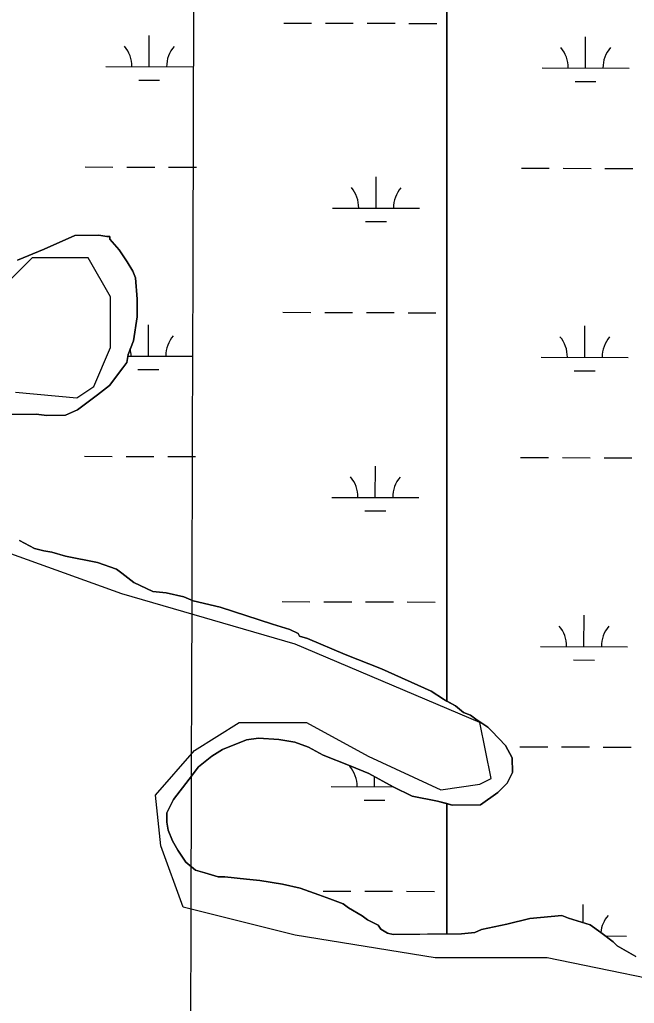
# Model space of a CAD drawing. Extents: x 3161615 to 3199515, y 867541 to 892976.
# Drawn here: x 3170893 to 3171600, y 886999 to 888130 of the extents above; entities that cross this region are included whole.
import ezdxf

# ---------------------------------------------------------------- set-up
doc = ezdxf.new("R2010")
doc.units = 0
for name, color, linetype in [('V-GRID-MAJR', 7, 'Continuous'), ('V-SITE-VEGE', 7, 'Continuous'), ('V-TOPO-SHOR', 7, 'Continuous'), ('V-WETL-SWMP', 7, 'Continuous')]:
    doc.layers.add(name, color=color, linetype=linetype)

msp = doc.modelspace()

# ---------------------------------------------------------------- linework, layer by layer
at = {"layer": 'V-GRID-MAJR'}
msp.add_spline([(3171047.147, 872993.115), (3171065.6580000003, 879053.813), (3171084.176, 885116.4550000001), (3171102.694, 891179.1410000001), (3171102.7, 891181.041)], degree=3, dxfattribs=at)
at = {"layer": 'V-SITE-VEGE'}
for p, q in [((3171384.124, 891180.2631080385), (3171384.124, 887346.9809999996)), ((3171384.124000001, 887346.9809999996), (3171384.124000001, 891180.2631080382)), ((3170920.9960000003, 887866.6209999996), (3170956.3440000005, 887882.3399999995)), ((3170956.3440000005, 887882.3399999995), (3170984.107000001, 887882.5689999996)), ((3170984.107000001, 887882.5689999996), (3170993.374, 887881.1049999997)), ((3170993.374, 887881.1049999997), (3170996.458, 887881.1269999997)), ((3170996.458, 887881.1269999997), (3170996.485, 887878.0429999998)), ((3170996.485, 887878.0429999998), (3171007.382, 887865.7939999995)), ((3170890.249000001, 887854.0279999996), (3170920.9960000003, 887866.6209999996)), ((3171007.382, 887865.7939999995), (3171016.752, 887851.9879999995)), ((3171016.752, 887851.9879999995), (3171023.0130000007, 887841.2419999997)), ((3171023.0130000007, 887841.2419999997), (3171026.161, 887833.5559999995)), ((3171026.161, 887833.5559999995), (3171027.9080000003, 887808.8899999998)), ((3171027.9080000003, 887808.8899999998), (3171028.073, 887788.8399999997)), ((3171028.073, 887788.8399999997), (3171023.676, 887761.0369999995)), ((3171023.676, 887761.0369999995), (3171017.6350000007, 887745.5619999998)), ((3171017.6350000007, 887745.5619999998), (3171016.1680000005, 887736.2929999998)), ((3171016.1680000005, 887736.2929999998), (3171011.591, 887730.0869999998)), ((3171011.591, 887730.0869999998), (3170996.3340000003, 887709.9079999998)), ((3170996.3340000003, 887709.9079999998), (3170982.54, 887698.9969999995)), ((3170982.5400000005, 887698.9969999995), (3170959.5450000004, 887681.8379999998)), ((3170911.7700000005, 887676.8149999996), (3170880.9210000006, 887676.5609999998)), ((3170924.1210000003, 887675.3749999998), (3170911.7700000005, 887676.8149999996)), ((3170959.5450000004, 887681.8379999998), (3170945.715, 887675.5529999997)), ((3170945.715, 887675.5529999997), (3170924.1210000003, 887675.3749999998)), ((3170892.9180000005, 887531.6629999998), (3170909.961, 887522.5489999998)), ((3170909.961, 887522.5489999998), (3170920.7830000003, 887519.5549999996)), ((3170920.7830000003, 887519.5549999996), (3170930.0500000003, 887518.0889999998)), ((3170930.0500000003, 887518.0889999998), (3170945.512, 887513.5869999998)), ((3170945.512, 887513.5869999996), (3170982.5930000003, 887506.1809999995)), ((3170982.5930000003, 887506.1809999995), (3171004.251, 887498.6489999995)), ((3171004.251, 887498.6489999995), (3171010.461, 887494.0739999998)), ((3171010.461, 887494.0739999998), (3171024.43, 887483.3909999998)), ((3171024.43, 887483.3909999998), (3171046.1140000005, 887472.7719999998)), ((3171046.114, 887472.7719999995), (3171061.5500000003, 887471.3569999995)), ((3171061.5500000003, 887471.3569999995), (3171081.6410000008, 887466.8969999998)), ((3171081.6410000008, 887466.8969999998), (3171092.4750000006, 887462.3579999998)), ((3171092.475, 887462.3579999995), (3171123.387, 887454.9019999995)), ((3171123.387, 887454.9019999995), (3171183.707, 887435.3489999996)), ((3171183.707, 887435.3489999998), (3171203.8100000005, 887429.3449999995)), ((3171203.8100000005, 887429.3449999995), (3171213.102, 887424.7939999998)), ((3171213.102, 887424.7939999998), (3171214.671, 887421.7219999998)), ((3171214.671, 887421.7219999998), (3171223.948, 887418.7129999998)), ((3171223.948, 887418.7129999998), (3171267.2900000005, 887400.5619999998)), ((3171267.2900000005, 887400.5619999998), (3171309.075, 887383.9399999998)), ((3171309.075, 887383.9399999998), (3171366.3620000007, 887358.1929999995)), ((3171366.3620000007, 887358.1929999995), (3171380.321, 887349.0529999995)), ((3171380.321, 887349.0529999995), (3171384.124000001, 887346.9809999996)), ((3171384.124, 887346.9809999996), (3171394.2660000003, 887341.4549999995)), ((3171394.2660000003, 887341.4549999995), (3171403.5840000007, 887333.8199999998)), ((3171403.5840000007, 887333.8199999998), (3171411.322, 887330.7989999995)), ((3171411.322, 887330.7989999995), (3171417.529, 887326.2239999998)), ((3171417.529, 887326.2239999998), (3171431.488, 887317.0829999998)), ((3171431.488, 887317.0829999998), (3171436.1540000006, 887312.4939999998)), ((3171436.1540000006, 887312.4939999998), (3171451.7210000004, 887295.6549999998)), ((3171451.721, 887295.6549999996), (3171459.544, 887281.8369999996)), ((3171459.544, 887281.8369999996), (3171459.685, 887264.8719999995)), ((3171459.6850000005, 887264.8719999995), (3171453.617, 887252.4809999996)), ((3171453.617, 887252.4809999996), (3171442.9100000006, 887241.5939999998)), ((3171442.9100000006, 887241.5939999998), (3171422.9750000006, 887227.5469999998)), ((3171390.5840000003, 887227.2789999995), (3171384.124, 887228.9829999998)), ((3171384.124, 887228.9829999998), (3171384.124, 887079.1439999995)), ((3171422.9750000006, 887227.5469999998), (3171390.5840000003, 887227.2789999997)), ((3171479.5860000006, 887096.9009999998), (3171516.5810000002, 887100.2919999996)), ((3171516.5810000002, 887100.2919999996), (3171524.316, 887097.2719999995)), ((3171424.161, 887084.1029999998), (3171453.4160000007, 887090.5149999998)), ((3171453.4160000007, 887090.5149999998), (3171479.5860000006, 887096.9009999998)), ((3171524.316, 887097.2719999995), (3171549.058, 887089.7639999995)), ((3171549.058, 887089.7639999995), (3171561.475, 887080.6109999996)), ((3171384.124, 887079.1439999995), (3171401.063, 887079.2839999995)), ((3171401.063, 887079.2839999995), (3171416.475, 887080.9529999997)), ((3171416.475, 887080.9529999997), (3171424.161, 887084.1029999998)), ((3171561.475, 887080.6109999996), (3171575.446, 887069.9309999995)), ((3171575.446, 887069.9309999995), (3171580.11, 887065.3409999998)), ((3171580.11, 887065.3409999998), (3171601.8040000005, 887053.1799999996))]:
    msp.add_line(p, q, dxfattribs=at)
msp.add_lwpolyline([(3171384.1240000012, 887228.9829999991), (3171373.579000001, 887231.765999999), (3171344.221000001, 887237.692999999), (3171322.539000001, 887248.309999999), (3171294.647000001, 887263.5059999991), (3171272.977000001, 887272.579999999), (3171242.028000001, 887284.665999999), (3171224.985000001, 887293.778999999), (3171209.510000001, 887299.8209999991), (3171190.975000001, 887302.753999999), (3171167.829000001, 887304.1029999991), (3171153.958000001, 887302.4459999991), (3171126.283000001, 887291.4199999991), (3171114.007000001, 887283.604999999), (3171098.684000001, 887271.138999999), (3171088.002000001, 887257.1689999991), (3171069.687000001, 887233.878999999), (3171062.101000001, 887218.3899999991), (3171062.191000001, 887207.5929999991), (3171063.811000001, 887198.3529999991), (3171068.540000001, 887186.0499999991), (3171074.799000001, 887175.3049999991), (3171084.166000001, 887161.5009999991), (3171095.041000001, 887152.3339999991), (3171105.863000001, 887149.339999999), (3171121.325000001, 887144.8409999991), (3171129.038000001, 887144.903999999), (3171153.743000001, 887142.0219999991), (3171169.179000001, 887140.606999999), (3171195.438000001, 887136.197999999), (3171215.527000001, 887131.736999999), (3171237.184000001, 887124.202999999), (3171249.563000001, 887119.6789999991), (3171265.037000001, 887113.6349999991), (3171271.247000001, 887109.059999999), (3171286.746000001, 887099.9339999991), (3171292.956000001, 887095.356999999), (3171305.346000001, 887089.290999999), (3171308.467000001, 887084.6889999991), (3171316.219000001, 887080.123999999), (3171322.400000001, 887078.6329999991), (3171384.1240000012, 887079.143999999)], close=True, dxfattribs=at)
at = {"layer": 'V-TOPO-SHOR'}
for points in [[(3170888.0196006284, 887702.1089208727), (3170958.844465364, 887695.6703053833), (3170978.1603358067, 887708.5475556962), (3170997.4762023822, 887753.6179259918), (3170997.4761954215, 887811.5655419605), (3170971.721694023, 887856.635906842), (3170907.335454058, 887856.6358991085), (3170849.387845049, 887798.6882761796)], [(3172420.4121868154, 887077.562577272), (3172162.8672323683, 887032.4921783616), (3171918.199523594, 887006.7376529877), (3171686.4090589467, 887013.1762491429), (3171499.6889584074, 887051.8079706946), (3171370.916478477, 887051.8079552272), (3171209.950875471, 887077.5624318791), (3171081.1783916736, 887109.7555363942), (3171055.42388718, 887180.5803972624), (3171048.985256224, 887238.5280124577), (3171094.0556180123, 887290.0370098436), (3171145.564606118, 887322.2301360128), (3171222.828094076, 887322.2301452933), (3171293.6529626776, 887283.5984098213), (3171377.3550792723, 887244.966675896), (3171422.425446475, 887251.405305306), (3171435.302693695, 887257.8439308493), (3171422.4254379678, 887322.2301692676), (3171209.950835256, 887412.3708796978), (3171010.353484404, 887470.3184716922), (3170849.38787753, 887528.2660683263)]]:
    msp.add_lwpolyline(points, dxfattribs=at)
at = {"layer": 'V-WETL-SWMP'}
for p, q in [((3171196.6880599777, 888126.6159205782), (3171228.6879359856, 888126.52749524)), ((3171244.68787399, 888126.4832825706), (3171276.6877499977, 888126.3948572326)), ((3171292.687688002, 888126.3506445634), (3171324.6875640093, 888126.2622192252)), ((3171340.687502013, 888126.218006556), (3171372.6873780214, 888126.129581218)), ((3171041.9564552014, 888076.3013078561), (3171042.0559257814, 888112.3011627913)), ((3171543.8625104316, 888074.9143895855), (3171543.9619810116, 888110.9142445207)), ((3170991.956648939, 888076.4394724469), (3171091.956261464, 888076.1631432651)), ((3171493.862704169, 888075.0525541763), (3171593.8623166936, 888074.7762249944)), ((3171029.9138647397, 888060.9035295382), (3171053.913771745, 888060.8372105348)), ((3171531.8199199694, 888059.5166112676), (3171555.819826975, 888059.4502922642)), ((3170968.2297927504, 887961.072620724), (3171000.2296687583, 887960.9841953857)), ((3171016.229606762, 887960.9399827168), (3171048.22948277, 887960.8515573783)), ((3171064.229420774, 887960.8073447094), (3171096.229296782, 887960.7189193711)), ((3171470.1358479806, 887959.6857024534), (3171502.1357239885, 887959.5972771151)), ((3171518.1356619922, 887959.5530644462), (3171550.135538, 887959.4646391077)), ((3171566.1354760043, 887959.4204264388), (3171598.1353520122, 887959.3320011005)), ((3171302.944205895, 887913.7175361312), (3171303.043676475, 887949.7173910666)), ((3171252.944399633, 887913.855700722), (3171352.9440121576, 887913.5793715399)), ((3171290.9016154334, 887898.3197578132), (3171314.901522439, 887898.2534388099)), ((3170956.3439890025, 887882.3389788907), (3170920.9959965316, 887866.6209933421)), ((3170984.106985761, 887882.5679726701), (3170956.3439890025, 887882.3389788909)), ((3170993.3739850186, 887881.102971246), (3170984.106985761, 887882.5679726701)), ((3170996.4589846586, 887881.1279705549), (3170993.3739850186, 887881.102971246)), ((3170996.484985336, 887878.0429718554), (3170996.4589846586, 887881.1279705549)), ((3171007.382986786, 887865.7929746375), (3170996.484985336, 887878.0429718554)), ((3170920.9959965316, 887866.6209933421), (3170890.2500028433, 887854.0260054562)), ((3171016.7529887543, 887851.9879784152), (3171007.382986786, 887865.7929746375)), ((3171023.011990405, 887841.2429815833), (3171016.7529887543, 887851.9879784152)), ((3171026.159991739, 887833.5559841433), (3171023.011990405, 887841.2429815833)), ((3171027.906996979, 887808.8899942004), (3171026.159991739, 887833.5559841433)), ((3171028.073001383, 887788.8390026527), (3171027.906996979, 887808.8899942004)), ((3171195.768855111, 887793.9422611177), (3171227.768731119, 887793.8538357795)), ((3171243.768669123, 887793.8096231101), (3171275.7685451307, 887793.7211977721)), ((3171291.768483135, 887793.6769851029), (3171323.7683591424, 887793.5885597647)), ((3171339.7682971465, 887793.5443470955), (3171371.7681731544, 887793.4559217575)), ((3171023.6760080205, 887761.0370153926), (3171028.073001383, 887788.8390026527)), ((3171041.0372503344, 887743.6276483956), (3171041.1367209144, 887779.6275033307)), ((3171542.9433055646, 887742.240730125), (3171543.0427761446, 887778.2405850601)), ((3171017.634012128, 887745.5620232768), (3171023.6760080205, 887761.0370153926)), ((3171016.168014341, 887736.2950275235), (3171017.634012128, 887745.5620232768)), ((3171017.3383623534, 887743.6931355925), (3171091.037056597, 887743.4894838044)), ((3171011.5920162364, 887730.0870311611), (3171016.168014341, 887736.2950275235)), ((3171492.943499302, 887742.3788947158), (3171592.943111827, 887742.102565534)), ((3170996.333022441, 887709.9080430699), (3171011.5920162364, 887730.0870311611)), ((3171028.9946598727, 887728.2298700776), (3171052.9945668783, 887728.1635510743)), ((3171530.900715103, 887726.8429518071), (3171554.9006221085, 887726.7766328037)), ((3170982.541026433, 887698.9960507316), (3170996.333022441, 887709.9080430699)), ((3170959.5450328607, 887681.8380630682), (3170982.541026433, 887698.9960507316)), ((3170880.9210430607, 887676.5600826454), (3170911.7690394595, 887676.815075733)), ((3170911.7690394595, 887676.815075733), (3170924.1210383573, 887675.3750736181)), ((3170945.715035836, 887675.554068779), (3170959.5450328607, 887681.8380630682)), ((3170924.1210383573, 887675.3750736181), (3170945.715035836, 887675.5540687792)), ((3170967.3105878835, 887628.3989612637), (3170999.310463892, 887628.3105359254)), ((3171015.3104018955, 887628.2663232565), (3171047.3102779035, 887628.177897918)), ((3171063.310215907, 887628.1336852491), (3171095.310091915, 887628.0452599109)), ((3171469.2166431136, 887627.0120429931), (3171501.216519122, 887626.9236176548)), ((3171517.2164571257, 887626.8794049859), (3171549.2163331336, 887626.7909796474)), ((3171565.2162711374, 887626.7467669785), (3171597.2161471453, 887626.6583416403)), ((3171302.025001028, 887581.0438766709), (3171302.124471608, 887617.0437316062)), ((3171252.025194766, 887581.1820412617), (3171352.0248072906, 887580.9057120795)), ((3171289.9824105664, 887565.646098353), (3171313.982317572, 887565.5797793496)), ((3170909.961073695, 887522.5491414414), (3170892.9170736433, 887531.6631413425)), ((3170920.783073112, 887519.5541403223), (3170909.961073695, 887522.5491414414)), ((3170930.05007237, 887518.0881388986), (3170920.783073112, 887519.5541403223)), ((3170945.513071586, 887513.5881373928), (3170930.05007237, 887518.0881388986)), ((3170982.594068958, 887506.182132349), (3170945.513071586, 887513.5881373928)), ((3171004.2520681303, 887498.6491307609), (3170982.594068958, 887506.182132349)), ((3171010.460068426, 887494.0731313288), (3171004.2520681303, 887498.6491307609)), ((3171024.4310691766, 887483.3911327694), (3171010.460068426, 887494.0731313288)), ((3171046.114069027, 887472.7731324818), (3171024.4310691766, 887483.3911327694)), ((3171061.551067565, 887471.3581296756), (3171046.114069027, 887472.7731324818)), ((3171081.6400662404, 887466.8971271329), (3171061.551067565, 887471.3581296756)), ((3171092.475065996, 887462.3591266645), (3171081.6400662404, 887466.8971271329)), ((3171123.387064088, 887454.9021230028), (3171092.475065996, 887462.3591266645)), ((3171194.849650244, 887461.2686016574), (3171226.849526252, 887461.1801763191)), ((3171242.8494642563, 887461.1359636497), (3171274.8493402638, 887461.0475383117)), ((3171290.849278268, 887461.0033256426), (3171322.849154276, 887460.9149003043)), ((3171183.7070614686, 887435.3491179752), (3171123.387064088, 887454.9021230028)), ((3171338.8490922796, 887460.8706876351), (3171370.8489682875, 887460.7822622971)), ((3171542.0241006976, 887409.5670706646), (3171542.1235712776, 887445.5669255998)), ((3171203.8100604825, 887429.3451160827), (3171183.7070614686, 887435.349117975)), ((3171213.1020604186, 887424.7941159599), (3171203.8100604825, 887429.3451160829)), ((3171214.670060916, 887421.7221169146), (3171213.1020604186, 887424.7941159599)), ((3171223.9500605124, 887418.7141161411), (3171214.670060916, 887421.7221169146)), ((3171267.291059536, 887400.5621142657), (3171223.9500605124, 887418.7141161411)), ((3171492.0242944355, 887409.7052352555), (3171592.0239069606, 887409.4289060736)), ((3171309.0760584, 887383.9411120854), (3171267.291059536, 887400.5621142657)), ((3171529.981510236, 887394.1692923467), (3171553.9814172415, 887394.1029733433)), ((3171366.362057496, 887358.1921103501), (3171309.0760584, 887383.9411120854)), ((3171380.321057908, 887349.0521111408), (3171366.362057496, 887358.1921103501)), ((3171394.2660579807, 887341.4551112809), (3171380.321057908, 887349.0521111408)), ((3171403.584058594, 887333.820112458), (3171394.2660579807, 887341.4551112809)), ((3171411.3220583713, 887330.7991120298), (3171403.584058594, 887333.820112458)), ((3171417.5300586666, 887326.223112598), (3171411.3220583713, 887330.7991120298)), ((3171431.4881112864, 887317.08321359), (3171417.5300586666, 887326.223112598)), ((3171436.154111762, 887312.4942145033), (3171431.4881112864, 887317.08321359)), ((3171153.957146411, 887302.446281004), (3171167.8261444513, 887304.1032772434)), ((3171167.8261444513, 887304.1032772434), (3171190.975142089, 887302.7532727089)), ((3171190.975142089, 887302.7532727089), (3171209.5091406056, 887299.821269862)), ((3171451.7181136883, 887295.6552181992), (3171436.154111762, 887312.4942145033)), ((3171114.007155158, 887283.6052977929), (3171126.2831520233, 887291.4202917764)), ((3171126.2831520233, 887291.4202917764), (3171153.957146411, 887302.446281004)), ((3171209.5091406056, 887299.821269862), (3171224.9841401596, 887293.7792690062)), ((3171224.9841401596, 887293.7792690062), (3171242.0271402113, 887284.6652691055)), ((3171459.5451158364, 887281.8372223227), (3171451.7181136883, 887295.6552181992)), ((3171468.2974382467, 887294.3383835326), (3171500.2973142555, 887294.2499581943)), ((3171516.2972522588, 887294.2057455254), (3171548.2971282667, 887294.1173201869)), ((3171564.297066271, 887294.073107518), (3171596.2969422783, 887293.9846821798)), ((3171098.685159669, 887271.1383064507), (3171114.007155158, 887283.6052977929)), ((3171242.0271402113, 887284.6652691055), (3171272.9771393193, 887272.5812673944)), ((3171459.6851195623, 887264.8712294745), (3171459.5451158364, 887281.8372223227)), ((3171088.0031639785, 887257.1673147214), (3171098.685159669, 887271.1383064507)), ((3171272.9771393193, 887272.5812673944), (3171294.6481388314, 887263.5052664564)), ((3171294.6481388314, 887263.5052664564), (3171322.539138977, 887248.3112667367)), ((3171301.1057961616, 887248.3702172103), (3171301.137847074, 887259.9699100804)), ((3171453.6181229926, 887252.4812360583), (3171459.6851195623, 887264.8712294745)), ((3171069.6861712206, 887233.8783286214), (3171088.0031639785, 887257.1673147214)), ((3171251.105989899, 887248.5083818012), (3171322.539706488, 887248.3109888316)), ((3171322.539138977, 887248.3112667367), (3171344.222138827, 887237.6932664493)), ((3171442.910126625, 887241.5942430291), (3171453.6181229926, 887252.4812360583)), ((3171344.222138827, 887237.6932664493), (3171373.579136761, 887231.7652624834)), ((3171422.9741320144, 887227.5472533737), (3171442.910126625, 887241.5942430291)), ((3171062.1011755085, 887218.3903368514), (3171069.6861712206, 887233.8783286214)), ((3171289.0632056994, 887232.9724388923), (3171313.0631127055, 887232.906119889)), ((3171373.579136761, 887231.7652624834), (3171390.5831357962, 887227.2792606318)), ((3171390.5831357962, 887227.2792606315), (3171422.9741320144, 887227.5472533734)), ((3171062.19117788, 887207.5933414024), (3171062.1011755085, 887218.3903368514)), ((3171063.8101797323, 887198.3523449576), (3171062.19117788, 887207.5933414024)), ((3171068.539181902, 887186.0513491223), (3171063.8101797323, 887198.3523449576)), ((3171074.7981835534, 887175.3053522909), (3171068.539181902, 887186.0513491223)), ((3171084.167185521, 887161.5003560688), (3171074.7981835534, 887175.3053522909)), ((3171095.041186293, 887152.3353575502), (3171084.167185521, 887161.5003560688)), ((3171105.8631857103, 887149.3393564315), (3171095.041186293, 887152.3353575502)), ((3171121.3261849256, 887144.8403549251), (3171105.8631857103, 887149.3393564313)), ((3171129.0381840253, 887144.9043531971), (3171121.3261849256, 887144.8403549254)), ((3171153.7421818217, 887142.0233489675), (3171129.0381840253, 887144.9043531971)), ((3171169.1791803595, 887140.6083461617), (3171153.7421818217, 887142.0233489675)), ((3171195.4381783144, 887136.1983422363), (3171169.1791803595, 887140.6083461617)), ((3171215.5271769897, 887131.7373396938), (3171195.4381783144, 887136.1983422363)), ((3171237.1851761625, 887124.2033381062), (3171215.5271769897, 887131.737339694)), ((3171224.8058933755, 887128.5096239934), (3171225.9303213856, 887128.5065168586)), ((3171249.563175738, 887119.6783372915), (3171237.1851761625, 887124.2033381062)), ((3171241.9302593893, 887128.4623041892), (3171273.9301353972, 887128.3738788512)), ((3171289.930073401, 887128.329666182), (3171321.929949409, 887128.2412408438)), ((3171337.929887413, 887128.1970281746), (3171369.929763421, 887128.1086028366)), ((3171265.0381752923, 887113.636336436), (3171249.563175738, 887119.6783372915)), ((3171271.246175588, 887109.060337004), (3171265.0381752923, 887113.636336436)), ((3171541.1470922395, 887092.1649074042), (3171541.204366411, 887112.8932661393)), ((3171286.74617582, 887099.9333374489), (3171271.246175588, 887109.060337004)), ((3171292.9541761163, 887095.3573380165), (3171286.74617582, 887099.9333374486)), ((3171516.5781493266, 887100.2932866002), (3171479.586154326, 887096.901296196)), ((3171524.316149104, 887097.2722861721), (3171516.5781493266, 887100.2932866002)), ((3171305.3451760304, 887089.290337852), (3171292.9541761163, 887095.3573380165)), ((3171308.468176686, 887084.6883391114), (3171305.3451760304, 887089.290337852)), ((3171453.4161587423, 887090.5153046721), (3171424.161163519, 887084.1033138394)), ((3171479.586154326, 887096.901296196), (3171453.4161587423, 887090.5153046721)), ((3171549.058147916, 887089.7642838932), (3171524.316149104, 887097.2722861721)), ((3171561.474148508, 887080.6112850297), (3171549.0581479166, 887089.7642838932)), ((3171316.218176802, 887080.1243393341), (3171308.468176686, 887084.6883391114)), ((3171322.400176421, 887078.6333386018), (3171316.218176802, 887080.1243393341)), ((3171401.0631672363, 887079.2843209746), (3171322.400176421, 887078.6333386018)), ((3171416.475165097, 887080.9543168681), (3171401.0631672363, 887079.2843209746)), ((3171424.161163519, 887084.1033138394), (3171416.475165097, 887080.9543168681)), ((3171575.4451492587, 887069.9302864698), (3171561.474148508, 887080.6112850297)), ((3171566.4287482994, 887076.8234337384), (3171591.1047020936, 887076.7552466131)), ((3171580.1101497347, 887065.3412873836), (3171575.4451492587, 887069.9302864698)), ((3171601.8061499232, 887053.1802877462), (3171580.1101497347, 887065.3412873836))]:
    msp.add_line(p, q, dxfattribs=at)
for centre, radius, start, end in [((3170986.715045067, 888076.9287614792), 35.24628790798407, 359.0698548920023, 40.61351322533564), ((3171097.2004891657, 888076.6234567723), 35.24628790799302, 139.069851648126, 180.61350998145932), ((3171488.621100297, 888075.5418432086), 35.24628790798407, 359.0698548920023, 40.61351322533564), ((3171599.106544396, 888075.2365385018), 35.24628790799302, 139.069851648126, 180.61350998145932), ((3171247.7027957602, 887914.3449897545), 35.24628790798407, 359.0698548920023, 40.61351322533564), ((3171358.1882398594, 887914.0396850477), 35.24628790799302, 139.069851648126, 180.61350998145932), ((3171096.2812842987, 887743.9497973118), 35.24628790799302, 139.069851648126, 180.61350998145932), ((3171487.70189543, 887742.868183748), 35.24628790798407, 359.0698548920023, 40.61351322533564), ((3171598.187339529, 887742.5628790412), 35.24628790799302, 139.069851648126, 180.61350998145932), ((3170985.7958402, 887744.2551020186), 35.24628790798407, 359.0698548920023, 12.78290170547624), ((3171246.7835908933, 887581.6713302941), 35.24628790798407, 359.0698548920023, 40.61351322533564), ((3171357.269034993, 887581.3660255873), 35.24628790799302, 139.069851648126, 180.61350998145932), ((3171486.7826905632, 887410.1945242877), 35.24628790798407, 359.0698548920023, 40.61351322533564), ((3171597.268134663, 887409.8892195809), 35.24628790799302, 139.069851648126, 180.61350998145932), ((3171245.8643860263, 887248.9976708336), 35.24628790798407, 359.0698548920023, 40.61351322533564), ((3171356.349830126, 887248.6923661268), 35.24628790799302, 179.35019871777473, 180.61350998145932), ((3171485.8634856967, 887077.5208648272), 35.24628790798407, 39.55969719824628, 40.61351322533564), ((3171596.348929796, 887077.2155601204), 35.24628790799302, 139.069851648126, 174.23843390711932)]:
    msp.add_arc(centre, radius, start, end, dxfattribs=at)

doc.saveas('drawing.dxf')
